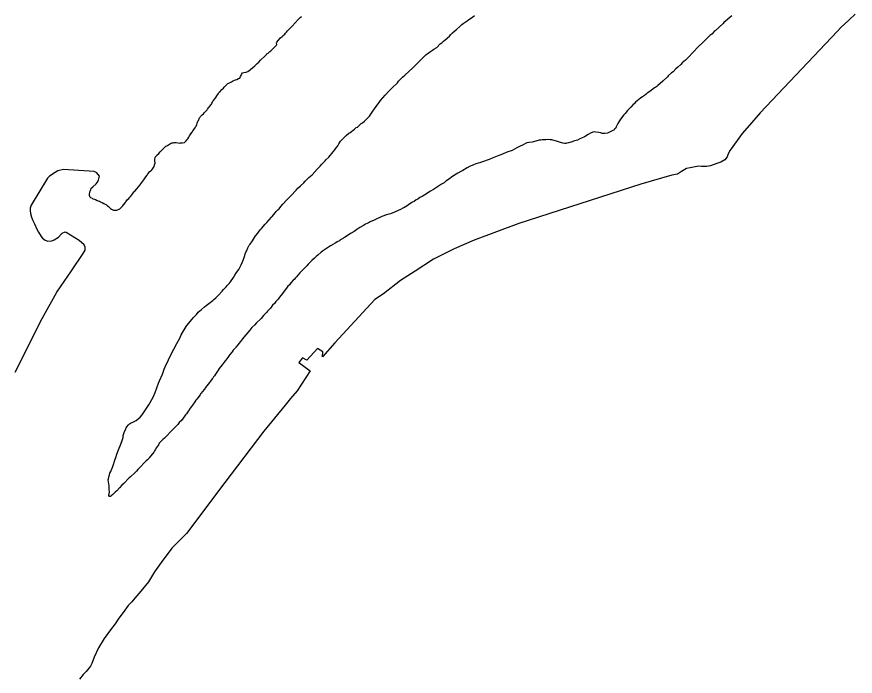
# Model space of a CAD drawing. Extents: x 3683402 to 3721514, y 487807 to 513565.
# Drawn here: x 3708484.9 to 3708608.7, y 490732.2 to 490829.6 of the extents above; entities that cross this region are included whole.
import ezdxf

# ---------------------------------------------------------------- set-up
doc = ezdxf.new("R2010")
doc.units = 0
doc.layers.add('V-ANNO-NPLT', color=7, linetype='Continuous')

msp = doc.modelspace()

# ---------------------------------------------------------------- linework, layer by layer
at = {"layer": 'V-ANNO-NPLT'}
for points in [[(3708608.7, 490830), (3708607.76, 490829.11), (3708606.55, 490828.01), (3708606.1, 490827.49), (3708594.66, 490815.42), (3708593.41, 490814), (3708592, 490812.33), (3708591.53, 490811.67), (3708590.61, 490810.43), (3708590.21, 490809.91), (3708589.94, 490809.33), (3708589.76, 490808.9), (3708589.43, 490808.47), (3708588.86, 490808.11), (3708588.28, 490807.92), (3708587.34, 490807.58), (3708586.75, 490807.47), (3708585.99, 490807.46), (3708585.54, 490807.53), (3708584.32, 490807.3), (3708583.79, 490807.16), (3708583.02, 490806.73), (3708582.46, 490806.37), (3708581.61, 490806.21), (3708577.05, 490804.86), (3708559.01, 490799.04), (3708552.43, 490796.58), (3708549.46, 490795.33), (3708546.39, 490793.79), (3708543.72, 490792.04), (3708541.54, 490790.66), (3708539.01, 490788.69), (3708537.75, 490787.83), (3708531.84, 490781.41), (3708529.99, 490779.38), (3708530.05, 490780.1), (3708529.26, 490780.57), (3708527.69, 490778.88), (3708527.04, 490779.21), (3708526.5, 490778.53), (3708528.17, 490777.28), (3708526.25, 490774.33), (3708525.31, 490773.2), (3708524.51, 490772.2), (3708521.35, 490768.39), (3708515.61, 490760.8), (3708509.95, 490753.29), (3708507.78, 490751.12), (3708506.19, 490748.99), (3708505.18, 490747.62), (3708504.33, 490746.11), (3708503.19, 490744.75), (3708502.32, 490743.69), (3708501.87, 490743.19), (3708501.31, 490742.63), (3708500.58, 490741.59), (3708499.93, 490740.75), (3708499.39, 490739.94), (3708498.83, 490739.22), (3708497.78, 490737.77), (3708496.93, 490736.38), (3708496.31, 490735), (3708495.93, 490734.08), (3708495.73, 490733.67), (3708495.13, 490732.9), (3708494.66, 490732.43), (3708494.14, 490731.77)], [(3708511.69, 490814.29), (3708511.84, 490814.67), (3708511.96, 490814.76), (3708512, 490814.87), (3708512.22, 490815.1), (3708512.45, 490815.28), (3708512.54, 490815.39), (3708512.72, 490815.58), (3708512.81, 490815.71), (3708512.96, 490815.85), (3708513.05, 490815.94), (3708513.16, 490816.12), (3708513.41, 490816.43), (3708513.52, 490816.61), (3708513.63, 490816.7), (3708513.68, 490816.82), (3708513.79, 490817), (3708513.88, 490817.16), (3708514.13, 490817.47), (3708514.26, 490817.67), (3708514.42, 490817.94), (3708514.64, 490818.28), (3708514.77, 490818.44), (3708514.89, 490818.55), (3708515.13, 490818.85), (3708515.4, 490819.07), (3708515.49, 490819.19), (3708515.58, 490819.28), (3708515.89, 490819.57), (3708516.05, 490819.73), (3708516.16, 490819.78), (3708516.39, 490819.91), (3708516.57, 490820), (3708516.72, 490820.09), (3708516.83, 490820.14), (3708517.01, 490820.23), (3708517.15, 490820.27), (3708517.37, 490820.34), (3708517.6, 490820.46), (3708517.82, 490820.55), (3708517.89, 490820.75), (3708517.98, 490820.91), (3708518.07, 490821.09), (3708518.2, 490821.31), (3708518.4, 490821.38), (3708518.63, 490821.41), (3708518.76, 490821.43), (3708518.97, 490821.52), (3708519.37, 490821.81), (3708519.48, 490821.91), (3708519.68, 490822.04), (3708520.02, 490822.34), (3708520.18, 490822.49), (3708520.38, 490822.67), (3708520.6, 490822.9), (3708520.85, 490823.17), (3708520.94, 490823.26), (3708521.39, 490823.67), (3708521.52, 490823.78), (3708521.72, 490824.01), (3708521.81, 490824.1), (3708521.97, 490824.21), (3708522.24, 490824.46), (3708522.37, 490824.57), (3708522.6, 490824.78), (3708523.2, 490825.39), (3708523.27, 490825.5), (3708523.24, 490825.7), (3708523.29, 490825.86), (3708523.47, 490826.11), (3708523.83, 490826.47), (3708524.05, 490826.67), (3708524.21, 490826.81), (3708524.43, 490827.03), (3708524.54, 490827.17), (3708524.7, 490827.33), (3708524.85, 490827.51), (3708525.55, 490828.21), (3708526.42, 490829.18), (3708526.56, 490829.32), (3708526.74, 490829.47), (3708526.92, 490829.66)], [(3708547.62, 490825.74), (3708547.89, 490825.99), (3708548.11, 490826.17), (3708548.76, 490826.75), (3708548.96, 490826.98), (3708549.23, 490827.21), (3708549.59, 490827.57), (3708549.79, 490827.7), (3708550.35, 490828.2), (3708550.6, 490828.43), (3708550.78, 490828.59), (3708551.38, 490828.99), (3708551.63, 490829.18), (3708552.17, 490829.56), (3708552.46, 490829.76)], [(3708590.48, 490829.71), (3708590.21, 490829.53), (3708589.83, 490829.21), (3708589.31, 490828.74), (3708589.18, 490828.6), (3708587.99, 490827.54), (3708587.88, 490827.4), (3708587.5, 490827.04), (3708587.23, 490826.82), (3708586.78, 490826.37), (3708586.65, 490826.25), (3708586.33, 490825.93), (3708586.15, 490825.73), (3708585.64, 490825.28), (3708585.5, 490825.17), (3708584.02, 490823.59), (3708583.64, 490823.2), (3708583.15, 490822.77), (3708582.93, 490822.55), (3708582.52, 490822.16), (3708582.21, 490821.89), (3708581.81, 490821.48), (3708581.58, 490821.3), (3708581.07, 490820.85), (3708580.96, 490820.74), (3708580.28, 490820.1), (3708579.52, 490819.45), (3708579.39, 490819.31), (3708579.23, 490819.2), (3708579.05, 490819.09), (3708578.78, 490818.9), (3708578.36, 490818.57), (3708577.98, 490818.29), (3708577.82, 490818.16), (3708577.57, 490817.98), (3708577.28, 490817.77), (3708577.17, 490817.7), (3708576.99, 490817.55), (3708576.74, 490817.37), (3708576.25, 490816.96), (3708576.05, 490816.75), (3708575.89, 490816.62), (3708575.53, 490816.26), (3708575.08, 490815.76), (3708574.7, 490815.31), (3708574.53, 490815.13), (3708574.32, 490814.88), (3708574.21, 490814.72), (3708574.01, 490814.45), (3708573.65, 490813.84), (3708573.45, 490813.46), (3708573.41, 490813.32), (3708573.3, 490813.1), (3708573.16, 490812.98), (3708573.07, 490812.89), (3708572.69, 490812.69), (3708572.58, 490812.64), (3708572.4, 490812.55)], [(3708513.84, 490787.7), (3708513.98, 490787.81), (3708514.27, 490788.08), (3708514.63, 490788.47), (3708515.19, 490789.08), (3708515.41, 490789.3), (3708515.77, 490789.69), (3708515.95, 490789.89), (3708516.26, 490790.23), (3708516.42, 490790.43), (3708516.86, 490791.09), (3708517.09, 490791.43), (3708517.33, 490791.81), (3708517.67, 490792.28), (3708517.76, 490792.46), (3708517.96, 490792.85), (3708518.02, 490792.96), (3708518.2, 490793.39), (3708518.31, 490793.64), (3708518.45, 490794.04), (3708518.49, 490794.16), (3708518.54, 490794.31), (3708518.6, 490794.58), (3708518.74, 490794.94), (3708518.82, 490795.08), (3708518.98, 490795.46), (3708519.2, 490795.85), (3708519.34, 490796.03), (3708519.67, 490796.5), (3708519.99, 490796.97), (3708520.14, 490797.22), (3708520.48, 490797.65), (3708520.55, 490797.76), (3708520.81, 490798.1), (3708521.01, 490798.33), (3708521.53, 490798.98), (3708521.78, 490799.21), (3708522.47, 490800), (3708522.56, 490800.11), (3708523.03, 490800.61), (3708523.19, 490800.81), (3708523.48, 490801.15), (3708523.59, 490801.24), (3708523.86, 490801.58), (3708524.15, 490801.92), (3708524.73, 490802.53), (3708525.36, 490803.16), (3708526.12, 490804), (3708526.39, 490804.27), (3708526.77, 490804.63), (3708527.26, 490805.08), (3708527.44, 490805.29), (3708528.02, 490805.83), (3708528.47, 490806.26), (3708529.25, 490807.09), (3708529.66, 490807.55), (3708529.93, 490807.84), (3708530.4, 490808.34), (3708530.53, 490808.45), (3708530.96, 490808.88), (3708531.6, 490809.65), (3708531.83, 490809.92), (3708532.03, 490810.23), (3708532.27, 490810.53), (3708532.45, 490810.84), (3708532.68, 490811.2), (3708532.86, 490811.41), (3708533.39, 490811.95), (3708533.53, 490812.04), (3708533.91, 490812.38), (3708534.09, 490812.49), (3708534.74, 490813.01), (3708535.01, 490813.24), (3708535.16, 490813.31), (3708535.43, 490813.53), (3708535.73, 490813.81), (3708535.9, 490813.94), (3708536.22, 490814.19), (3708536.64, 490814.62), (3708536.78, 490814.71), (3708536.96, 490814.93), (3708537.43, 490815.63), (3708537.92, 490816.33), (3708538.05, 490816.49), (3708538.36, 490816.94), (3708538.59, 490817.22), (3708539.28, 490818.01), (3708539.86, 490818.64), (3708540.27, 490819.07), (3708541.07, 490819.86), (3708541.23, 490820.06), (3708541.84, 490820.65), (3708542.17, 490820.99), (3708543.36, 490822.05), (3708545.28, 490823.99), (3708545.82, 490824.38), (3708546.25, 490824.65), (3708546.47, 490824.81), (3708546.88, 490825.08), (3708547.41, 490825.58), (3708547.62, 490825.74)], [(3708495.81, 490804.21), (3708495.74, 490804.03), (3708495.69, 490803.89), (3708495.6, 490803.71), (3708495.54, 490803.39), (3708495.54, 490803.26), (3708495.59, 490803.1), (3708495.65, 490802.99), (3708495.77, 490802.88), (3708495.97, 490802.79), (3708496.08, 490802.72), (3708496.33, 490802.65), (3708496.47, 490802.59), (3708496.74, 490802.48), (3708496.89, 490802.39), (3708497.07, 490802.34), (3708497.21, 490802.25), (3708497.48, 490802.14), (3708497.73, 490802.01), (3708498.09, 490801.81), (3708498.2, 490801.7), (3708498.4, 490801.59), (3708498.52, 490801.47), (3708498.72, 490801.29), (3708498.86, 490801.18), (3708498.97, 490801.11), (3708499.15, 490801.05), (3708499.46, 490801.05), (3708499.62, 490801.03), (3708500.09, 490801.23), (3708500.25, 490801.35), (3708500.32, 490801.46), (3708500.52, 490801.66), (3708500.63, 490801.82), (3708500.9, 490802.14), (3708500.99, 490802.27), (3708501.23, 490802.59), (3708501.39, 490802.77), (3708501.57, 490802.95), (3708501.7, 490803.11), (3708501.86, 490803.31), (3708502, 490803.47), (3708502.17, 490803.72), (3708502.31, 490803.85), (3708502.58, 490804.19), (3708502.85, 490804.46), (3708503.02, 490804.73), (3708503.47, 490805.3), (3708503.61, 490805.5), (3708503.83, 490805.82), (3708503.94, 490805.95), (3708504.1, 490806.18), (3708504.21, 490806.38), (3708504.52, 490806.72), (3708504.75, 490806.92), (3708504.86, 490807.04), (3708504.95, 490807.17), (3708505.13, 490807.49), (3708505.22, 490807.74), (3708505.28, 490807.96), (3708505.24, 490808.3), (3708505.23, 490808.48), (3708505.32, 490808.84), (3708505.48, 490809.04), (3708505.55, 490809.15), (3708505.82, 490809.42), (3708506.06, 490809.65), (3708506.22, 490809.85), (3708506.51, 490810.15), (3708506.71, 490810.31), (3708506.89, 490810.47), (3708507, 490810.51), (3708507.16, 490810.62), (3708507.27, 490810.69), (3708507.41, 490810.76), (3708507.56, 490810.87), (3708507.74, 490810.96), (3708507.94, 490810.96), (3708508.1, 490811.01), (3708508.4, 490811.01), (3708508.69, 490810.97), (3708508.87, 490810.92), (3708509.03, 490810.95), (3708509.36, 490810.95), (3708509.61, 490811.04), (3708509.79, 490811.18), (3708509.9, 490811.27), (3708509.99, 490811.4), (3708510.13, 490811.56), (3708510.28, 490811.83), (3708510.37, 490812.01), (3708510.55, 490812.3), (3708510.75, 490812.57), (3708510.84, 490812.73), (3708511.2, 490813.21), (3708511.24, 490813.32), (3708511.35, 490813.43), (3708511.44, 490813.68), (3708511.51, 490813.9), (3708511.62, 490814.18), (3708511.69, 490814.29)], [(3708572.4, 490812.55), (3708572.11, 490812.42), (3708571.7, 490812.33), (3708571.3, 490812.37), (3708571.12, 490812.44), (3708570.85, 490812.5), (3708570.37, 490812.57), (3708570.13, 490812.59), (3708569.95, 490812.54), (3708569.61, 490812.38), (3708569.25, 490812.2), (3708568.69, 490811.84), (3708568.29, 490811.66), (3708568.04, 490811.57), (3708567.66, 490811.39), (3708567.28, 490811.25), (3708567.1, 490811.2), (3708566.89, 490811.13), (3708566.33, 490810.97), (3708566.08, 490810.93), (3708565.97, 490810.88), (3708565.75, 490810.88), (3708565.5, 490810.93), (3708565.03, 490811.06), (3708564.71, 490811.19), (3708563.9, 490811.41), (3708563.65, 490811.43), (3708563.29, 490811.46), (3708563.02, 490811.43), (3708562.66, 490811.41), (3708562.48, 490811.41), (3708562.26, 490811.36), (3708562.01, 490811.36), (3708561.85, 490811.31), (3708561.65, 490811.27), (3708561.16, 490811.13), (3708560.96, 490811.09), (3708560.51, 490811.02), (3708560.21, 490810.95), (3708559.45, 490810.58), (3708559.29, 490810.51), (3708558.91, 490810.31), (3708558.71, 490810.22), (3708558.35, 490810.04), (3708558.01, 490809.86), (3708557.86, 490809.81), (3708557.72, 490809.72), (3708557.41, 490809.63), (3708556.35, 490809.2), (3708556.06, 490809.11), (3708555.09, 490808.7), (3708554.65, 490808.49), (3708554.33, 490808.4), (3708553.81, 490808.24), (3708553.34, 490808.08), (3708553.23, 490808.04), (3708553.01, 490807.97), (3708552.67, 490807.85), (3708552.24, 490807.67), (3708552.11, 490807.65), (3708551.82, 490807.51), (3708551.39, 490807.26), (3708550.72, 490806.9), (3708550.45, 490806.76), (3708549.98, 490806.49), (3708549.12, 490805.95), (3708548.79, 490805.68), (3708548.25, 490805.31), (3708547.96, 490805.06), (3708547.6, 490804.86), (3708547.28, 490804.66), (3708546.57, 490804.2), (3708546.41, 490804.09), (3708545.87, 490803.77), (3708545.53, 490803.55), (3708544.73, 490803.05), (3708544.41, 490802.89), (3708544.08, 490802.66), (3708543.85, 490802.55), (3708543.54, 490802.32), (3708543.29, 490802.19), (3708542.93, 490801.96), (3708542.73, 490801.82), (3708542.51, 490801.69), (3708542.03, 490801.39), (3708541.86, 490801.3), (3708541.54, 490801.12), (3708540.73, 490800.76), (3708540.53, 490800.69), (3708540.17, 490800.55), (3708540.06, 490800.48), (3708539.81, 490800.44), (3708539.45, 490800.32), (3708538.76, 490800.07), (3708538.37, 490799.91), (3708538.22, 490799.87), (3708537.63, 490799.57), (3708537.05, 490799.32), (3708536.89, 490799.21), (3708536.6, 490799.07), (3708536.38, 490798.96)], [(3708495.81, 490804.21), (3708496.08, 490804.46), (3708496.58, 490804.93), (3708496.73, 490805.12), (3708496.91, 490805.46), (3708497.07, 490806.03), (3708496.7, 490806.53), (3708496.28, 490806.73), (3708491.74, 490807.03), (3708490.93, 490806.82), (3708490.51, 490806.6), (3708489.68, 490806.03), (3708489.39, 490805.74), (3708486.98, 490801.78), (3708486.85, 490801.34), (3708486.83, 490800.97), (3708486.88, 490800.53), (3708487.02, 490799.98), (3708487.23, 490799.49), (3708487.46, 490799.02), (3708487.83, 490798.24), (3708488.07, 490797.77), (3708488.47, 490797.14), (3708488.68, 490796.88), (3708489.04, 490796.6), (3708489.44, 490796.44), (3708490.06, 490796.5), (3708490.37, 490796.63), (3708491.02, 490797.03)], [(3708536.38, 490798.96), (3708536.09, 490798.78), (3708535.95, 490798.71), (3708535.55, 490798.46), (3708535.1, 490798.15), (3708534.9, 490798.01), (3708534.69, 490797.9), (3708534.27, 490797.65), (3708534.16, 490797.56), (3708533.93, 490797.44), (3708533.24, 490797.01), (3708533.12, 490796.9), (3708532.79, 490796.69), (3708532.63, 490796.6), (3708532.52, 490796.51), (3708532.18, 490796.33), (3708531.96, 490796.2), (3708531.44, 490795.9), (3708531.33, 490795.83), (3708531.19, 490795.76), (3708530.01, 490794.97), (3708529.8, 490794.81), (3708529.31, 490794.36), (3708529.09, 490794.18), (3708528.84, 490793.93), (3708528.44, 490793.57), (3708527.88, 490793.03), (3708527.7, 490792.8), (3708526.78, 490791.88), (3708526.69, 490791.76), (3708526.18, 490791.18), (3708526.02, 490791.02), (3708525.82, 490790.79), (3708525.68, 490790.68), (3708525.33, 490790.29), (3708525.12, 490790.02), (3708524.9, 490789.8), (3708524.79, 490789.64), (3708524.1, 490788.71), (3708523.67, 490788.19), (3708523.45, 490787.9), (3708523.11, 490787.52), (3708522.91, 490787.22), (3708522.64, 490786.98), (3708522.31, 490786.55), (3708521.9, 490786.09), (3708521.79, 490785.98), (3708521.32, 490785.46), (3708520.94, 490785.05), (3708520.22, 490784.33), (3708520, 490784.08), (3708519.6, 490783.68), (3708519.26, 490783.29), (3708518.41, 490782.28), (3708518.21, 490782.01), (3708517.92, 490781.64), (3708517.67, 490781.33), (3708517.54, 490781.19), (3708517.23, 490780.79), (3708517.16, 490780.67), (3708516.84, 490780.34), (3708516.67, 490780.11), (3708516.33, 490779.72), (3708516.02, 490779.27), (3708515.5, 490778.57), (3708515.35, 490778.37), (3708515.19, 490778.19), (3708514.76, 490777.65), (3708514.61, 490777.38), (3708514.43, 490777.11), (3708514.21, 490776.81), (3708514.07, 490776.56), (3708513.91, 490776.41), (3708513.83, 490776.23), (3708513.74, 490776.11), (3708513.47, 490775.75), (3708513.31, 490775.59), (3708513.11, 490775.32), (3708512.75, 490774.83), (3708512.66, 490774.74), (3708512.57, 490774.6), (3708512.22, 490774.17), (3708512.1, 490773.99), (3708511.99, 490773.88), (3708511.95, 490773.77), (3708511.43, 490773.11), (3708511.32, 490772.95), (3708511.17, 490772.71), (3708510.81, 490772.23), (3708510.67, 490772.03), (3708510.49, 490771.78), (3708510.23, 490771.37), (3708510.07, 490771.17), (3708509.91, 490770.95), (3708509.78, 490770.79), (3708509.33, 490770.16), (3708509.22, 490770.02), (3708508.86, 490769.64), (3708508.64, 490769.36), (3708507.92, 490768.62), (3708506.67, 490767.35)], [(3708484.63, 490777.12), (3708488.6, 490785.03), (3708490.76, 490788.93), (3708492.93, 490792.05), (3708494.67, 490794.64), (3708494.94, 490795.14), (3708494.96, 490795.54), (3708494.8, 490795.92), (3708494.06, 490796.57), (3708492.16, 490797.71), (3708491.94, 490797.76), (3708491.53, 490797.6), (3708491.4, 490797.48), (3708491.02, 490797.03)], [(3708506.67, 490767.35), (3708506.42, 490767.15), (3708506.24, 490766.95), (3708506.04, 490766.77), (3708505.88, 490766.61), (3708505.77, 490766.38), (3708505.48, 490765.95), (3708505.28, 490765.61), (3708505.19, 490765.46), (3708505.08, 490765.3), (3708504.41, 490764.44), (3708504.34, 490764.33), (3708504.16, 490764.15), (3708503.98, 490763.99), (3708502.84, 490762.84), (3708502.73, 490762.7), (3708502.53, 490762.48), (3708502.3, 490762.25), (3708501.68, 490761.66), (3708501.45, 490761.48), (3708501.25, 490761.28), (3708500.8, 490760.8), (3708500.65, 490760.65), (3708500.38, 490760.4), (3708500.02, 490759.99), (3708499.62, 490759.58), (3708499.37, 490759.38), (3708499.03, 490759.04), (3708498.79, 490758.81), (3708498.7, 490758.72), (3708498.56, 490758.75), (3708498.47, 490758.86), (3708498.47, 490758.99), (3708498.49, 490759.15), (3708498.54, 490759.37), (3708498.51, 490759.78), (3708498.49, 490759.91), (3708498.49, 490760.05), (3708498.51, 490760.23), (3708498.51, 490760.3), (3708498.35, 490761.2), (3708498.39, 490761.35), (3708498.5, 490761.78), (3708498.55, 490761.92), (3708498.62, 490762.17), (3708498.75, 490762.41), (3708498.82, 490762.57), (3708498.93, 490762.91), (3708499.08, 490763.31), (3708499.33, 490764.08), (3708499.37, 490764.24), (3708499.48, 490764.51), (3708499.64, 490764.98), (3708499.86, 490765.61), (3708499.99, 490765.86), (3708500.15, 490766.24), (3708500.37, 490766.88), (3708500.48, 490767.17), (3708500.55, 490767.44), (3708500.59, 490767.73), (3708500.72, 490768.18), (3708500.97, 490768.74), (3708501.04, 490768.86), (3708501.1, 490769.04), (3708501.37, 490769.33), (3708501.53, 490769.49), (3708501.64, 490769.56), (3708501.98, 490769.69), (3708502.22, 490769.81), (3708502.49, 490769.94), (3708503.1, 490770.44), (3708503.39, 490770.8), (3708503.57, 490771.07), (3708503.95, 490771.68), (3708504.37, 490772.29), (3708504.57, 490772.61), (3708505.06, 490773.51), (3708505.31, 490774.07), (3708505.78, 490775.45), (3708505.95, 490775.83), (3708506.36, 490776.8), (3708506.53, 490777.27), (3708506.62, 490777.52), (3708506.78, 490777.88), (3708507.25, 490778.9), (3708507.62, 490779.66), (3708508.49, 490781.31), (3708508.92, 490782.12), (3708509.14, 490782.59), (3708509.88, 490783.83), (3708509.99, 490783.99), (3708510.26, 490784.33), (3708510.7, 490784.87), (3708510.97, 490785.19), (3708511.38, 490785.64), (3708511.67, 490785.94), (3708512.14, 490786.37), (3708512.61, 490786.77), (3708512.81, 490786.95), (3708513.44, 490787.38), (3708513.84, 490787.7)]]:
    msp.add_lwpolyline(points, dxfattribs=at)

doc.saveas('drawing.dxf')
